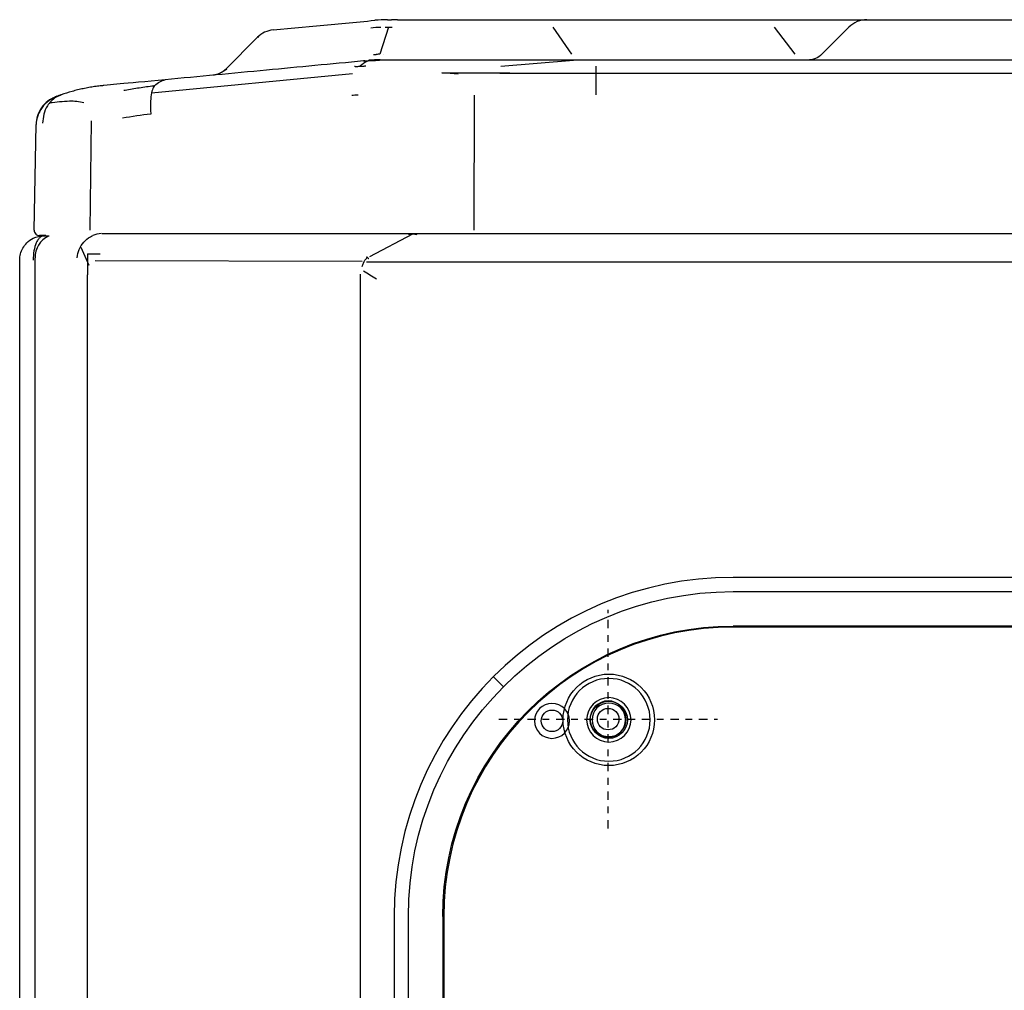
# Model space of a CAD drawing. Header units: centimetres. Extents: x 8435 to 34224, y 15581 to 23928.
# Tile 913 of 1056: x 14676 to 14690, y 23914 to 23928. Entities that reach past the tile are written whole.
import ezdxf

# ---------------------------------------------------------------- set-up
doc = ezdxf.new("R2010")
doc.units = ezdxf.units.CM
doc.header["$LTSCALE"] = 0.2
doc.linetypes.add('CENTER', pattern=[2, 1.25, -0.25, 0.25, -0.25])
doc.layers.add('1', color=7, linetype='Continuous', true_color=0xffffff)

# ---------------------------------------------------------------- blocks, each defined once
blk = doc.blocks.new('A$C992146fe')
at = {"linetype": 'Continuous'}
for p, q in [((508.297, 405.959), (510.354, 405.959)), ((510.354, 405.959), (515.373, 405.959)), ((515.373, 405.959), (519.639, 405.959)), ((519.639, 405.959), (520.285, 405.959)), ((520.285, 405.959), (656.775, 405.959)), ((501.979, 405.655), (503.267, 405.777)), ((505.414, 405.736), (505.155, 404.932)), ((510.293, 405.736), (510.854, 404.934)), ((516.881, 405.736), (517.496, 404.934)), ((519.102, 405.736), (518.3, 404.934)), ((500.559, 404.482), (501.513, 405.436)), ((504.961, 404.923), (505.047, 404.929)), ((508.755, 404.58), (510.917, 404.759)), ((511.581, 404.58), (511.581, 403.725)), ((498.366, 403.789), (504.343, 404.355)), ((506.993, 404.376), (509.009, 404.376)), ((507.482, 404.344), (506.993, 404.376)), ((509.009, 404.376), (508.726, 404.359)), ((511.581, 404.359), (508.726, 404.359)), ((588.63, 404.359), (511.581, 404.359)), ((497.432, 404.048), (496.945, 404.002)), ((507.956, 399.702), (507.972, 403.719)), ((496.571, 402.954), (496.531, 399.702)), ((494.873, 399.701), (494.928, 402.84)), ((494.928, 402.84), (494.928, 402.84)), ((495.03, 399.539), (495.03, 399.539)), ((495.03, 399.539), (495.03, 399.538)), ((495.215, 399.539), (495.033, 399.539)), ((495.163, 399.534), (495.316, 399.534)), ((504.858, 398.916), (506.139, 399.592)), ((506.139, 399.601), (630.378, 399.601)), ((496.505, 398.656), (496.266, 399.183)), ((494.898, 249.703), (494.898, 398.881)), ((496.457, 398.996), (496.457, 398.377)), ((494.443, 249.761), (494.443, 398.814)), ((504.63, 398.77), (496.692, 398.789)), ((504.761, 398.764), (630.516, 398.764)), ((496.457, 255.902), (496.457, 398.377)), ((504.568, 398.391), (504.568, 255.874))]:
    blk.add_line(p, q, dxfattribs=at)
for centre, radius, start, end in [((519.639, 405.199), 0.76, 90, 135), ((502.051, 404.898), 0.76, 95.4022, 135), ((495.033, 399.699), 0.16, 179, 270), ((495.618, 398.881), 0.72, 116.318, 180)]:
    blk.add_arc(centre, radius, start, end, dxfattribs=at)
at = {"linetype": 'Continuous', "extrusion": (0, 0, -1)}
for centre, start, end in [((-517.876, 405.359), 225, 270), ((-500.135, 404.906), 245.1076, 264.5978)]:
    blk.add_arc(centre, 0.6, start, end, dxfattribs=at)
at = {"linetype": 'Continuous'}
for centre, major_axis, ratio, start_param, end_param in [((505.362, 400.832), (-2.107, 3.4), 0.940958, 5.753788, 5.841213), ((506.068, 402.1), (-3.849, 1.089), 0.679585, 5.13747, 5.165772)]:
    blk.add_ellipse(centre, major_axis=major_axis, ratio=ratio, start_param=start_param, end_param=end_param, dxfattribs=at)
for points, degree in [([(503.267, 405.777), (503.846, 405.831), (504.425, 405.886), (505.004, 405.941)], 3), ([(505.38, 405.959), (505.256, 405.959), (505.13, 405.953), (505.004, 405.941)], 3), ([(505.677, 405.959), (505.618, 405.959), (505.559, 405.959), (505.502, 405.959)], 3), ([(504.881, 405.722), (504.984, 405.731), (505.086, 405.736), (505.186, 405.736)], 3), ([(505.308, 405.736), (505.379, 405.736), (505.451, 405.736), (505.524, 405.736)], 3), ([(501.553, 405.439), (501.536, 405.437), (501.524, 405.437), (501.513, 405.436)], 3), ([(504.708, 404.736), (504.697, 404.735), (504.683, 404.733), (504.67, 404.732)], 3), ([(505.139, 404.759), (505.138, 404.759), (505.136, 404.759), (505.134, 404.759)], 3), ([(505.265, 404.934), (505.265, 404.934), (505.264, 404.934), (505.264, 404.934)], 3), ([(588.63, 404.759), (561.944, 404.759), (535.258, 404.759), (508.572, 404.759)], 3), ([(500.602, 404.486), (500.391, 404.363)], 1), ([(500.559, 404.482), (500.563, 404.482), (500.566, 404.482), (500.573, 404.483)], 3), ([(504.431, 404.562), (504.421, 404.563), (504.411, 404.563), (504.401, 404.564)], 3), ([(504.733, 404.579), (504.72, 404.578), (504.706, 404.576), (504.693, 404.574)], 3), ([(498.767, 404.174), (498.196, 404.12), (497.684, 404.072), (497.432, 404.048)], 3), ([(498.458, 404.001), (498.556, 404.098), (498.66, 404.155), (498.767, 404.174)], 3), ([(498.458, 404.001), (498.458, 404.001)], 1), ([(495.648, 403.717), (495.595, 403.698), (495.545, 403.68), (495.497, 403.662)], 3), ([(495.675, 403.727), (495.666, 403.724), (495.657, 403.72), (495.649, 403.717)], 3), ([(504.316, 403.717), (504.379, 403.722), (504.441, 403.725), (504.504, 403.725)], 3), ([(498.342, 403.151), (498.061, 403.123), (497.781, 403.081), (497.503, 403.029)], 3), ([(495.125, 402.884), (495.124, 402.884), (495.124, 402.883), (495.124, 402.883)], 3), ([(494.876, 399.702), (494.875, 399.672)], 1), ([(496.865, 399.599), (496.783, 399.593), (496.695, 399.575), (496.618, 399.541)], 3), ([(496.457, 398.996), (496.584, 398.995), (496.712, 398.995), (496.84, 398.995)], 3), ([(504.664, 398.495), (504.794, 398.418), (504.926, 398.338), (505.057, 398.259)], 3)]:
    blk.add_open_spline(points, degree=degree, dxfattribs=at)
for points, knots in [([(505.38, 405.959), (505.404, 405.959), (505.428, 405.959), (505.469, 405.959), (505.485, 405.959), (505.502, 405.959)], [0, 0, 0, 0, 0.594338, 0.594338, 1, 1, 1, 1]), ([(505.677, 405.959), (505.808, 405.959), (505.939, 405.959), (506.813, 405.959), (507.555, 405.959), (508.297, 405.959)], [0, 0, 0, 0, 0.150432, 0.150432, 1, 1, 1, 1]), ([(504.67, 404.732), (503.706, 404.641), (502.742, 404.55), (500.774, 404.364), (499.771, 404.269), (498.767, 404.174)], [0, 0, 0, 0, 0.489998, 0.489998, 1, 1, 1, 1]), ([(504.843, 404.744), (504.837, 404.742), (504.831, 404.74), (504.747, 404.715), (504.671, 404.671), (504.582, 404.594), (504.567, 404.58), (504.552, 404.565)], [0, 0, 0, 0, 0.061426, 0.061426, 0.838259, 0.838259, 1, 1, 1, 1]), ([(504.67, 404.732), (504.674, 404.733), (504.678, 404.733), (504.701, 404.735), (504.718, 404.737), (504.741, 404.739), (504.749, 404.74), (504.759, 404.741), (504.762, 404.741), (504.763, 404.741)], [0, 0, 0, 0, 0.095866, 0.095866, 0.50938, 0.50938, 0.776922, 0.776922, 1, 1, 1, 1]), ([(504.708, 404.736), (504.733, 404.737), (504.783, 404.741), (504.886, 404.746), (504.967, 404.745), (505.021, 404.745)], [0, 0, 0, 0, 0.24998, 0.499983, 1, 1, 1, 1]), ([(504.763, 404.741), (504.825, 404.746), (504.948, 404.756), (505.072, 404.758), (505.134, 404.759)], [0, 0, 0, 0, 0.499978, 1, 1, 1, 1]), ([(505.127, 404.759), (505.126, 404.759), (505.126, 404.759), (505.126, 404.759), (505.126, 404.759), (505.127, 404.759), (505.128, 404.759), (505.131, 404.759), (505.135, 404.759), (505.139, 404.759)], [0, 0, 0, 0, 0.093535, 0.093535, 0.207433, 0.207433, 0.397418, 0.397418, 1, 1, 1, 1]), ([(507.991, 404.759), (507.799, 404.759), (507.414, 404.759), (506.836, 404.759), (506.258, 404.759), (505.873, 404.759), (505.603, 404.759), (505.526, 404.759), (505.346, 404.759), (505.243, 404.759), (505.139, 404.759)], [0, 0, 0, 0, 0.202609, 0.405217, 0.607826, 0.810435, 0.810435, 0.891478, 0.891478, 1, 1, 1, 1]), ([(504.693, 404.574), (504.681, 404.573), (504.658, 404.57), (504.612, 404.568), (504.556, 404.565), (504.489, 404.562), (504.45, 404.562), (504.431, 404.562)], [0, 0, 0, 0, 0.124243, 0.250098, 0.500245, 0.750313, 1, 1, 1, 1]), ([(496.945, 404.002), (496.931, 404), (496.905, 403.998), (496.842, 403.991), (496.758, 403.981), (496.643, 403.965), (496.529, 403.947), (496.416, 403.926), (496.304, 403.903), (496.165, 403.872), (495.945, 403.815), (495.783, 403.762), (495.675, 403.727)], [0, 0, 0, 0, 0.063444, 0.125641, 0.187787, 0.250691, 0.375621, 0.43817, 0.500642, 0.625445, 0.750334, 1, 1, 1, 1]), ([(497.542, 403.862), (497.553, 403.864), (497.564, 403.865), (497.715, 403.892), (497.856, 403.916), (498.141, 403.959), (498.285, 403.979), (498.439, 403.999), (498.449, 404), (498.458, 404.001)], [0, 0, 0, 0, 0.036866, 0.036866, 0.504699, 0.504699, 0.970315, 0.970315, 1, 1, 1, 1]), ([(498.458, 404.001), (498.432, 403.976), (498.409, 403.933), (498.371, 403.82), (498.356, 403.749), (498.336, 403.588), (498.331, 403.496), (498.331, 403.33), (498.334, 403.258), (498.34, 403.174), (498.341, 403.163), (498.342, 403.151)], [0, 0, 0, 0, 0.2609, 0.2609, 0.5218, 0.5218, 0.782701, 0.782701, 0.970671, 0.970671, 1, 1, 1, 1]), ([(495.506, 403.665), (495.349, 403.605), (495.196, 403.492), (494.985, 403.191), (494.93, 403.008), (494.928, 402.84)], [0, 0, 0, 0, 0.5, 0.5, 1, 1, 1, 1]), ([(495.55, 403.682), (495.463, 403.649), (495.3, 403.56), (495.099, 403.357), (494.969, 403.106), (494.935, 402.931), (494.932, 402.842)], [0, 0, 0, 0, 0.243422, 0.497809, 0.753229, 1, 1, 1, 1]), ([(495.649, 403.717), (495.602, 403.696), (495.505, 403.651), (495.374, 403.542), (495.246, 403.379), (495.147, 403.154), (495.131, 402.972), (495.124, 402.883)], [0, 0, 0, 0, 0.154479, 0.322184, 0.503043, 0.755741, 1, 1, 1, 1]), ([(495.338, 403.493), (495.533, 403.514), (495.728, 403.541), (496.067, 403.547), (496.21, 403.528), (496.354, 403.497)], [0, 0, 0, 0, 0.575028, 0.575028, 1, 1, 1, 1]), ([(495.506, 403.665), (495.508, 403.666), (495.512, 403.668), (495.547, 403.681), (495.599, 403.7), (495.65, 403.718), (495.675, 403.727)], [0, 0, 0, 0, 0.247578, 0.497819, 0.745615, 1, 1, 1, 1]), ([(494.443, 398.814), (494.448, 398.875), (494.457, 398.999), (494.531, 399.177), (494.658, 399.342), (494.868, 399.496), (495.054, 399.52), (495.163, 399.534)], [0, 0, 0, 0, 0.153872, 0.315446, 0.486397, 0.700026, 1, 1, 1, 1]), ([(495.163, 399.534), (495.137, 399.53), (495.09, 399.523), (495.026, 399.468), (494.976, 399.401), (494.916, 399.288), (494.858, 399.098), (494.848, 398.906), (494.843, 398.814)], [0, 0, 0, 0, 0.161655, 0.301463, 0.41946, 0.515733, 0.767404, 1, 1, 1, 1]), ([(496.153, 398.882), (496.153, 398.882), (496.153, 398.883), (496.16, 398.967), (496.181, 399.05), (496.248, 399.206), (496.295, 399.281), (496.407, 399.408), (496.474, 399.463), (496.57, 399.518), (496.594, 399.53), (496.618, 399.541)], [0, 0, 0, 0, 0.002662, 0.002662, 0.304843, 0.304843, 0.607328, 0.607328, 0.904735, 0.904735, 1, 1, 1, 1]), ([(496.881, 399.601), (497.794, 399.601), (498.711, 399.601), (500.547, 399.601), (501.465, 399.601), (503.303, 399.601), (504.223, 399.601), (505.475, 399.601), (505.807, 399.601), (506.139, 399.601)], [0, 0, 0, 0, 0.297526, 0.297526, 0.595046, 0.595046, 0.892565, 0.892565, 1, 1, 1, 1]), ([(506.001, 399.583), (506.003, 399.583), (506.004, 399.583), (506.045, 399.587), (506.085, 399.591), (506.125, 399.594)], [0, 0, 0, 0, 0.032778, 0.032778, 1, 1, 1, 1]), ([(506.125, 399.594), (506.13, 399.598), (506.134, 399.6), (506.138, 399.601), (506.139, 399.601), (506.139, 399.601)], [0, 0, 0, 0, 0.960053, 0.960053, 1, 1, 1, 1]), ([(506.125, 399.594), (506.168, 399.59), (506.21, 399.584), (506.254, 399.577), (506.256, 399.577), (506.257, 399.577)], [0, 0, 0, 0, 0.968586, 0.968586, 1, 1, 1, 1]), ([(504.632, 398.621), (504.643, 398.658), (504.655, 398.693), (504.694, 398.783), (504.724, 398.833), (504.774, 398.876), (504.782, 398.882), (504.79, 398.888)], [0, 0, 0, 0, 0.317482, 0.317482, 0.898304, 0.898304, 1, 1, 1, 1]), ([(504.777, 398.898), (504.77, 398.897), (504.763, 398.896), (504.755, 398.895), (504.754, 398.895), (504.753, 398.894)], [0, 0, 0, 0, 0.895907, 0.895907, 1, 1, 1, 1]), ([(504.785, 398.907), (504.785, 398.906), (504.784, 398.906), (504.782, 398.903), (504.779, 398.901), (504.777, 398.898)], [0, 0, 0, 0, 0.075095, 0.075095, 1, 1, 1, 1]), ([(504.777, 398.898), (504.791, 398.888), (504.805, 398.875), (504.82, 398.859), (504.821, 398.858), (504.821, 398.857)], [0, 0, 0, 0, 0.958709, 0.958709, 1, 1, 1, 1])]:
    blk.add_open_spline(points, degree=3, knots=knots, dxfattribs=at)
for points, weights, degree in [([(508.572, 404.759), (508.375, 404.759), (508.18, 404.759), (507.991, 404.759)], [1, 0.992787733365, 0.992787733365, 1], 3), ([(500.559, 404.482), (500.407, 404.329), (500.192, 404.309)], [1, 0.94088713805, 0.999414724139], 2), ([(495.506, 403.665), (495.586, 403.696), (495.667, 403.724)], [0.997130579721, 0.99662438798, 0.996337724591], 2)]:
    blk.add_rational_spline(points, weights, degree=degree, dxfattribs=at)
at = {"layer": '1', "color": 0, "linetype": 'Continuous'}
for p, q in [((565.657, 389.379), (515.657, 389.379)), ((515.657, 388.956), (617.657, 388.956)), ((545.441, 387.932), (515.657, 387.932)), ((545.329, 387.916), (515.657, 387.916)), ((545.248, 387.902), (515.657, 387.902)), ((508.531, 386.427), (508.819, 386.139)), ((509.565, 385.393), (509.575, 385.383)), ((505.579, 379.301), (505.579, 273.301)), ((506.002, 273.301), (506.002, 379.301)), ((507.026, 379.301), (507.026, 352.616)), ((507.042, 379.301), (507.042, 352.708)), ((507.055, 379.301), (507.055, 352.773))]:
    blk.add_line(p, q, dxfattribs=at)
at = {"layer": '1', "color": 0, "linetype": 'CENTER'}
for p, q in [((511.943, 381.916), (511.943, 388.415)), ((508.693, 385.166), (515.192, 385.166))]:
    blk.add_line(p, q, dxfattribs=at)
at = {"layer": '1', "color": 0, "linetype": 'Continuous'}
for centre, radius in [((511.963, 385.144), 1.36), ((511.963, 385.144), 0.553), ((510.273, 385.114), 0.32), ((511.943, 385.166), 0.32)]:
    blk.add_circle(centre, radius, dxfattribs=at)
at = {"layer": '1', "color": 0, "linetype": 'Continuous', "extrusion": (0, 0, -1)}
for centre, radius in [((-511.963, 385.144), 1.23), ((-511.963, 385.144), 0.661), ((-511.943, 385.166), 0.54), ((-511.963, 385.144), 0.5), ((-566.677, 326.301), 59.146), ((-510.273, 385.114), 0.52), ((-566.677, 326.301), 58.16), ((-566.677, 326.301), 57.606), ((-566.677, 326.301), 57.6)]:
    blk.add_circle(centre, radius, dxfattribs=at)
at = {"layer": '1', "color": 0, "linetype": 'Continuous'}
for centre, radius, start, end in [((515.657, 379.301), 10.079, 90, 180), ((515.657, 379.301), 8.602, 90, 180), ((566.657, 326.301), 65.162, 121.95392, 143.14006), ((566.657, 326.301), 64.796, 121.96686, 143.12713)]:
    blk.add_arc(centre, radius, start, end, dxfattribs=at)
at = {"layer": '1', "color": 0, "linetype": 'Continuous', "extrusion": (0, 0, -1)}
for centre, radius, start, end in [((-515.657, 379.301), 9.655, 0, 90), ((-515.657, 379.301), 8.632, 0, 90), ((-566.657, 326.301), 65.216, 23.94849, 70.83515), ((-566.657, 326.301), 64.8, 36.87256, 58.03345)]:
    blk.add_arc(centre, radius, start, end, dxfattribs=at)
at = {"layer": '1', "color": 0, "linetype": 'Continuous'}
for points, knots in [([(624.857, 326.301), (624.857, 328.223), (624.762, 330.138), (624.383, 333.958), (624.098, 335.86), (622.977, 341.462), (621.873, 345.087), (619.685, 350.361), (618.862, 352.1), (617.053, 355.475), (616.072, 357.106), (612.907, 361.834), (610.5, 364.768), (606.433, 368.83), (605.008, 370.119), (602.065, 372.53), (600.541, 373.658), (597.389, 375.762), (595.761, 376.737), (592.4, 378.533), (590.656, 379.357), (585.357, 381.547), (581.728, 382.644), (574.279, 384.124), (570.423, 384.503), (562.822, 384.498), (559.05, 384.127), (553.436, 383.011), (551.564, 382.542), (547.912, 381.432), (546.124, 380.791), (540.872, 378.614), (537.512, 376.823), (531.127, 372.556), (528.194, 370.144), (524.172, 366.123), (522.894, 364.715), (520.468, 361.762), (519.32, 360.213), (516.144, 355.459), (514.358, 352.117), (512.171, 346.846), (511.523, 345.038), (510.409, 341.37), (509.947, 339.523), (508.836, 333.94), (508.46, 330.166), (508.456, 324.423), (508.55, 322.501), (508.923, 318.712), (509.201, 316.836), (509.938, 313.119), (510.397, 311.278), (511.5, 307.633), (512.147, 305.818), (514.341, 300.515), (516.129, 297.171), (519.287, 292.434), (520.42, 290.902), (522.851, 287.935), (524.139, 286.513), (528.17, 282.478), (531.097, 280.071), (535.849, 276.887), (537.503, 275.893), (540.87, 274.09), (542.588, 273.277), (547.839, 271.097), (551.472, 269.985), (559.009, 268.478), (562.79, 268.106), (568.476, 268.098), (570.374, 268.188), (574.175, 268.557), (576.084, 268.838), (581.697, 269.948), (585.325, 271.045), (590.597, 273.218), (592.332, 274.034), (595.718, 275.839), (597.353, 276.817), (602.091, 279.975), (605.028, 282.374), (609.092, 286.424), (610.388, 287.85), (612.809, 290.791), (613.941, 292.314), (616.051, 295.461), (617.029, 297.086), (618.83, 300.439), (619.656, 302.175), (621.864, 307.483), (622.973, 311.125), (624.099, 316.741), (624.384, 318.646), (624.762, 322.463), (624.857, 324.379), (624.857, 326.301)], [0, 0, 0, 0, 0.015625, 0.015625, 0.03125, 0.03125, 0.0625, 0.0625, 0.078125, 0.078125, 0.09375, 0.09375, 0.125, 0.125, 0.140625, 0.140625, 0.15625, 0.15625, 0.171875, 0.171875, 0.1875, 0.1875, 0.21875, 0.21875, 0.25, 0.25, 0.28125, 0.28125, 0.296875, 0.296875, 0.3125, 0.3125, 0.34375, 0.34375, 0.375, 0.375, 0.390625, 0.390625, 0.40625, 0.40625, 0.4375, 0.4375, 0.453125, 0.453125, 0.46875, 0.46875, 0.5, 0.5, 0.515625, 0.515625, 0.53125, 0.53125, 0.546875, 0.546875, 0.5625, 0.5625, 0.59375, 0.59375, 0.609375, 0.609375, 0.625, 0.625, 0.65625, 0.65625, 0.671875, 0.671875, 0.6875, 0.6875, 0.71875, 0.71875, 0.75, 0.75, 0.765625, 0.765625, 0.78125, 0.78125, 0.8125, 0.8125, 0.828125, 0.828125, 0.84375, 0.84375, 0.875, 0.875, 0.890625, 0.890625, 0.90625, 0.90625, 0.921875, 0.921875, 0.9375, 0.9375, 0.96875, 0.96875, 0.984375, 0.984375, 1, 1, 1, 1]), ([(624.457, 326.301), (624.457, 324.392), (624.363, 322.49), (623.987, 318.698), (623.704, 316.807), (622.586, 311.229), (621.485, 307.612), (619.292, 302.341), (618.472, 300.616), (616.683, 297.287), (615.712, 295.673), (613.616, 292.547), (612.491, 291.035), (610.088, 288.114), (608.801, 286.698), (604.764, 282.676), (601.848, 280.293), (597.142, 277.157), (595.518, 276.185), (592.155, 274.394), (590.433, 273.583), (585.196, 271.424), (581.593, 270.335), (576.02, 269.233), (574.124, 268.954), (570.349, 268.587), (568.464, 268.498), (562.817, 268.506), (559.061, 268.875), (551.576, 270.373), (547.969, 271.476), (542.753, 273.642), (541.048, 274.449), (537.703, 276.24), (536.061, 277.227), (531.341, 280.388), (528.434, 282.779), (524.431, 286.787), (523.152, 288.199), (520.738, 291.145), (519.613, 292.667), (516.476, 297.371), (514.701, 300.693), (512.522, 305.959), (511.879, 307.761), (510.784, 311.382), (510.328, 313.21), (509.596, 316.901), (509.32, 318.764), (508.95, 322.527), (508.856, 324.436), (508.86, 330.139), (509.234, 333.888), (510.337, 339.432), (510.796, 341.267), (511.902, 344.909), (512.546, 346.705), (514.717, 351.939), (516.491, 355.258), (519.645, 359.98), (520.786, 361.518), (523.195, 364.451), (524.464, 365.849), (528.459, 369.842), (531.371, 372.238), (537.713, 376.476), (541.049, 378.255), (546.265, 380.417), (548.041, 381.053), (551.667, 382.155), (553.527, 382.621), (559.102, 383.73), (562.848, 384.098), (570.397, 384.103), (574.227, 383.727), (581.624, 382.256), (585.229, 381.167), (590.491, 378.992), (592.223, 378.174), (595.561, 376.39), (597.178, 375.422), (600.308, 373.333), (601.822, 372.212), (604.745, 369.818), (606.16, 368.538), (610.199, 364.503), (612.589, 361.59), (615.733, 356.894), (616.707, 355.275), (618.503, 351.923), (619.321, 350.195), (621.494, 344.958), (622.59, 341.358), (623.704, 335.794), (623.987, 333.905), (624.363, 330.112), (624.457, 328.209), (624.457, 326.301)], [0, 0, 0, 0, 0.015625, 0.015625, 0.03125, 0.03125, 0.0625, 0.0625, 0.078125, 0.078125, 0.09375, 0.09375, 0.109375, 0.109375, 0.125, 0.125, 0.15625, 0.15625, 0.171875, 0.171875, 0.1875, 0.1875, 0.21875, 0.21875, 0.234375, 0.234375, 0.25, 0.25, 0.28125, 0.28125, 0.3125, 0.3125, 0.328125, 0.328125, 0.34375, 0.34375, 0.375, 0.375, 0.390625, 0.390625, 0.40625, 0.40625, 0.4375, 0.4375, 0.453125, 0.453125, 0.46875, 0.46875, 0.484375, 0.484375, 0.5, 0.5, 0.53125, 0.53125, 0.546875, 0.546875, 0.5625, 0.5625, 0.59375, 0.59375, 0.609375, 0.609375, 0.625, 0.625, 0.65625, 0.65625, 0.6875, 0.6875, 0.703125, 0.703125, 0.71875, 0.71875, 0.75, 0.75, 0.78125, 0.78125, 0.8125, 0.8125, 0.828125, 0.828125, 0.84375, 0.84375, 0.859375, 0.859375, 0.875, 0.875, 0.90625, 0.90625, 0.921875, 0.921875, 0.9375, 0.9375, 0.96875, 0.96875, 0.984375, 0.984375, 1, 1, 1, 1]), ([(617.857, 326.301), (617.857, 329.683), (617.525, 333.009), (616.55, 337.917), (616.145, 339.539), (615.17, 342.756), (614.598, 344.354), (612.671, 349.005), (611.098, 351.945), (608.311, 356.12), (607.307, 357.476), (605.166, 360.085), (604.039, 361.327), (600.496, 364.869), (597.918, 366.989), (593.721, 369.796), (592.266, 370.668), (589.31, 372.247), (587.801, 372.961), (584.721, 374.237), (583.15, 374.801), (579.945, 375.775), (578.302, 376.187), (573.346, 377.174), (570.023, 377.499), (565.015, 377.502), (563.341, 377.421), (559.985, 377.092), (558.312, 376.844), (553.387, 375.864), (550.196, 374.898), (545.547, 372.976), (544.012, 372.251), (541.046, 370.666), (539.611, 369.806), (535.449, 367.027), (532.863, 364.911), (528.081, 360.135), (525.958, 357.543), (523.176, 353.385), (522.315, 351.953), (520.729, 348.992), (520.003, 347.457), (518.074, 342.804), (517.105, 339.612), (515.794, 333.053), (515.458, 329.66), (515.456, 322.977), (515.779, 319.657), (516.759, 314.707), (517.17, 313.061), (518.143, 309.851), (518.705, 308.279), (519.979, 305.197), (520.691, 303.688), (522.266, 300.734), (523.134, 299.283), (525.942, 295.075), (528.06, 292.495), (531.597, 288.951), (532.837, 287.824), (535.439, 285.684), (536.799, 284.675), (540.975, 281.881), (543.914, 280.307), (548.557, 278.378), (550.153, 277.804), (553.374, 276.825), (554.997, 276.418), (559.906, 275.438), (563.229, 275.104), (569.981, 275.097), (573.323, 275.427), (578.23, 276.398), (579.851, 276.801), (583.064, 277.772), (584.663, 278.342), (589.322, 280.268), (592.265, 281.838), (597.829, 285.546), (600.467, 287.706), (605.198, 292.43), (607.318, 295.005), (610.125, 299.193), (610.999, 300.648), (612.584, 303.607), (613.299, 305.116), (615.218, 309.736), (616.2, 312.946), (617.525, 319.571), (617.857, 322.918), (617.857, 326.301)], [0, 0, 0, 0, 0.03125, 0.03125, 0.046875, 0.046875, 0.0625, 0.0625, 0.09375, 0.09375, 0.109375, 0.109375, 0.125, 0.125, 0.15625, 0.15625, 0.171875, 0.171875, 0.1875, 0.1875, 0.203125, 0.203125, 0.21875, 0.21875, 0.25, 0.25, 0.265625, 0.265625, 0.28125, 0.28125, 0.3125, 0.3125, 0.328125, 0.328125, 0.34375, 0.34375, 0.375, 0.375, 0.40625, 0.40625, 0.421875, 0.421875, 0.4375, 0.4375, 0.46875, 0.46875, 0.5, 0.5, 0.53125, 0.53125, 0.546875, 0.546875, 0.5625, 0.5625, 0.578125, 0.578125, 0.59375, 0.59375, 0.625, 0.625, 0.640625, 0.640625, 0.65625, 0.65625, 0.6875, 0.6875, 0.703125, 0.703125, 0.71875, 0.71875, 0.75, 0.75, 0.78125, 0.78125, 0.796875, 0.796875, 0.8125, 0.8125, 0.84375, 0.84375, 0.875, 0.875, 0.90625, 0.90625, 0.921875, 0.921875, 0.9375, 0.9375, 0.96875, 0.96875, 1, 1, 1, 1])]:
    blk.add_open_spline(points, degree=3, knots=knots, dxfattribs=at)

msp = doc.modelspace()

# ---------------------------------------------------------------- block references
at = {"xscale": 0.5, "yscale": 0.5, "zscale": 0.5}
msp.add_blockref('A$C992146fe', (14428.301, 23725.188), dxfattribs=at)

doc.saveas('drawing.dxf')
